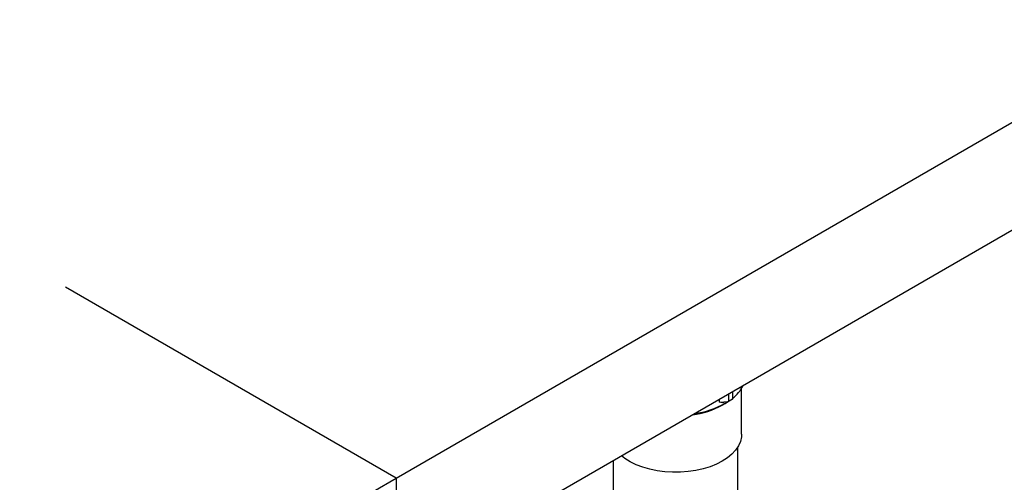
# Model space of a CAD drawing. Header units: millimetres. Extents: x 0 to 841, y 0 to 594.
# Tile 259 of 263: x 766.83 to 781.74, y 394.57 to 401.57. Entities that reach past the tile are written whole.
import ezdxf

# ---------------------------------------------------------------- set-up
doc = ezdxf.new("R2010")
doc.units = ezdxf.units.MM
doc.layers.add('TRAIT-FORT', color=4, linetype='Continuous', lineweight=25)

msp = doc.modelspace()

# ---------------------------------------------------------------- linework, layer by layer
at = {"layer": 'TRAIT-FORT', "color": 4, "linetype": 'Continuous', "lineweight": 25}
for p, q in [((772.532, 394.637), (789.503, 404.434)), ((789.503, 402.801), (772.532, 393.004)), ((772.532, 394.637), (767.525, 397.527)), ((777.566, 395.799), (777.566, 395.91)), ((777.623, 395.943), (777.623, 395.832)), ((777.76, 395.301), (777.76, 395.996)), ((777.425, 395.785), (777.425, 395.829)), ((777.425, 395.785), (777.555, 395.793)), ((777.467, 395.742), (777.51, 395.767)), ((777.62, 395.83), (777.509, 395.767)), ((777.509, 395.767), (777.555, 395.793)), ((777.566, 395.799), (777.555, 395.793)), ((777.566, 395.799), (777.623, 395.832)), ((777.623, 395.832), (777.62, 395.83)), ((777.704, 394.446), (777.704, 395.111)), ((775.816, 394.9), (775.816, 394.446)), ((755.561, 384.84), (772.532, 394.637)), ((772.532, 394.637), (772.532, 393.004))]:
    msp.add_line(p, q, dxfattribs=at)
at = {"layer": 'TRAIT-FORT', "color": 4, "linetype": 'Continuous', "lineweight": 25, "flags": 128}
for points in [[(777.76, 395.301), (777.757, 395.259), (777.741, 395.191), (777.712, 395.124), (777.669, 395.061), (777.613, 395), (777.546, 394.944), (777.467, 394.893)], [(777.467, 394.893), (777.378, 394.848), (777.281, 394.809), (777.177, 394.776), (777.066, 394.752), (776.951, 394.735), (776.834, 394.726), (776.715, 394.725), (776.598, 394.732), (776.482, 394.747), (776.37, 394.77), (776.264, 394.8), (776.165, 394.837), (776.074, 394.881), (775.993, 394.931), (775.94, 394.971)]]:
    msp.add_lwpolyline(points, dxfattribs=at)
at = {"layer": 'TRAIT-FORT', "color": 4, "linetype": 'Continuous', "lineweight": 25}
for centre, radius, start, end in [((777.278, 396.29), 0.564, 307.6401, 332.938), ((776.83, 396.905), 1.326, 278.0356, 298.7039), ((776.836, 396.996), 1.401, 278.6439, 298.7114)]:
    msp.add_arc(centre, radius, start, end, dxfattribs=at)
msp.add_ellipse((776.76, 395.587), major_axis=(1.06, 0), ratio=0.239253, start_param=0.785398, end_param=0.891972, dxfattribs=at)

doc.saveas('drawing.dxf')
